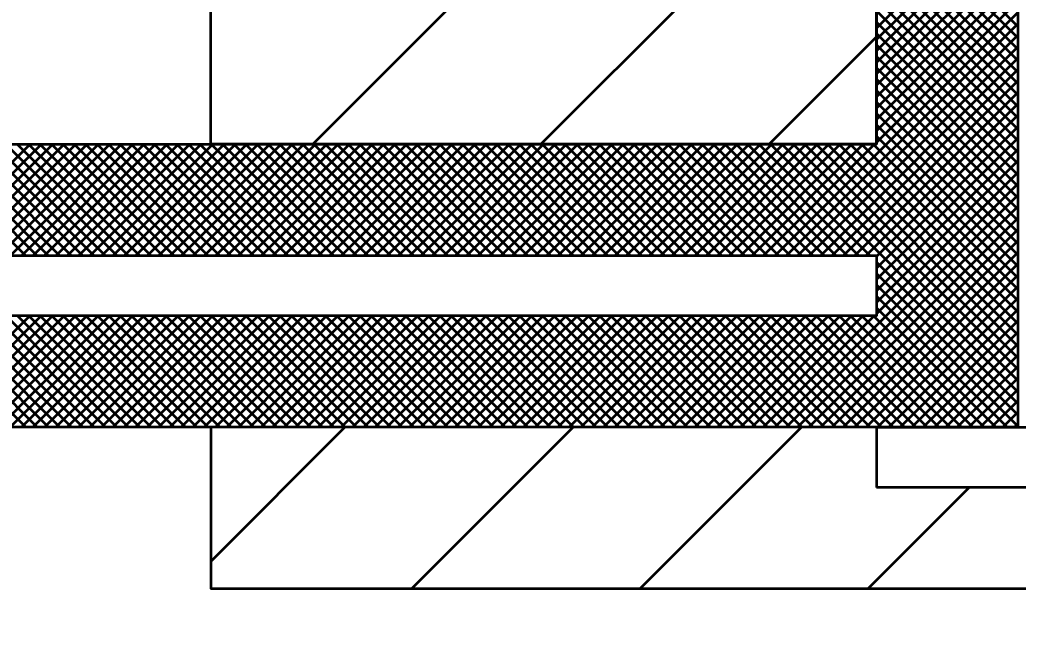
# Model space of a CAD drawing. Extents: x -1 to 679, y 0 to 440.
# Drawn here: x 503.79 to 516.16, y 403.54 to 411.08 of the extents above; entities that cross this region are included whole.
import ezdxf

# ---------------------------------------------------------------- set-up
doc = ezdxf.new("R2010")
doc.units = 0
doc.header["$LTSCALE"] = 0.8
doc.layers.add('1', color=7, linetype='Continuous', lineweight=53)

msp = doc.modelspace()

# ---------------------------------------------------------------- linework, layer by layer
at = {"layer": '1'}
for p, q in [((516.156, 411.0025), (514.406, 412.7525)), ((514.406, 410.9805), (516.156, 412.7305)), ((516.156, 410.8611), (514.406, 412.6111)), ((514.406, 410.8391), (516.156, 412.5891)), ((516.156, 410.7197), (514.406, 412.4697)), ((514.406, 410.6977), (516.156, 412.4477)), ((516.156, 410.5782), (514.406, 412.3282)), ((514.406, 410.5562), (516.156, 412.3062)), ((516.156, 410.4368), (514.406, 412.1868)), ((514.406, 410.4148), (516.156, 412.1648)), ((516.156, 410.2954), (514.406, 412.0454)), ((514.406, 410.2733), (516.156, 412.0233)), ((516.156, 410.154), (514.406, 411.904)), ((514.406, 410.1319), (516.156, 411.8819)), ((506.156, 409.5423), (506.156, 411.7923)), ((507.4189, 409.5423), (509.6689, 411.7923)), ((510.2473, 409.5423), (512.4973, 411.7923)), ((516.156, 410.0125), (514.406, 411.7625)), ((514.406, 409.9905), (516.156, 411.7405)), ((516.156, 409.8711), (514.406, 411.6211)), ((514.406, 409.8491), (516.156, 411.5991)), ((516.156, 409.7297), (514.406, 411.4797)), ((514.406, 409.7077), (516.156, 411.4577)), ((516.156, 409.5882), (514.406, 411.3382)), ((514.406, 409.5662), (516.156, 411.3162)), ((513.1485, 408.1673), (516.156, 411.1748)), ((516.156, 409.4468), (514.406, 411.1968)), ((513.2899, 408.1673), (516.156, 411.0334)), ((516.156, 409.3054), (514.406, 411.0554)), ((513.4313, 408.1673), (516.156, 410.892)), ((516.156, 409.164), (514.406, 410.914)), ((513.0757, 409.5423), (514.406, 410.8726)), ((516.156, 409.0226), (514.406, 410.7726)), ((513.5727, 408.1673), (516.156, 410.7506)), ((516.156, 408.8812), (514.406, 410.6312)), ((513.7142, 408.1673), (516.156, 410.6092)), ((513.8556, 408.1673), (516.156, 410.4677)), ((516.156, 408.7397), (514.406, 410.4897)), ((513.997, 408.1673), (516.156, 410.3263)), ((516.156, 408.5983), (514.406, 410.3483)), ((514.1384, 408.1673), (516.156, 410.1849)), ((516.156, 408.4569), (514.406, 410.2069)), ((514.2798, 408.1673), (516.156, 410.0435)), ((516.156, 408.3155), (514.406, 410.0655)), ((516.156, 408.1741), (514.406, 409.9241)), ((514.406, 408.1521), (516.156, 409.9021)), ((516.156, 408.0327), (514.406, 409.7827)), ((514.406, 408.0107), (516.156, 409.7607)), ((516.156, 407.8913), (514.406, 409.6413)), ((503.8591, 408.1673), (502.4841, 409.5423)), ((502.5419, 408.1673), (503.9169, 409.5423)), ((504.0005, 408.1673), (502.6255, 409.5423)), ((502.6833, 408.1673), (504.0583, 409.5423)), ((504.1419, 408.1673), (502.7669, 409.5423)), ((502.8247, 408.1673), (504.1997, 409.5423)), ((504.2833, 408.1673), (502.9083, 409.5423)), ((502.9662, 408.1673), (504.3412, 409.5423)), ((504.4247, 408.1673), (503.0497, 409.5423)), ((503.1076, 408.1673), (504.4826, 409.5423)), ((504.5662, 408.1673), (503.1912, 409.5423)), ((503.249, 408.1673), (504.624, 409.5423)), ((504.7076, 408.1673), (503.3326, 409.5423)), ((503.3904, 408.1673), (504.7654, 409.5423)), ((504.849, 408.1673), (503.474, 409.5423)), ((503.5318, 408.1673), (504.9068, 409.5423)), ((504.9904, 408.1673), (503.6154, 409.5423)), ((503.6732, 408.1673), (505.0482, 409.5423)), ((505.1318, 408.1673), (503.7568, 409.5423)), ((503.8147, 408.1673), (505.1897, 409.5423)), ((505.2732, 408.1673), (503.8982, 409.5423)), ((503.9561, 408.1673), (505.3311, 409.5423)), ((505.4147, 408.1673), (504.0397, 409.5423)), ((504.0975, 408.1673), (505.4725, 409.5423)), ((505.5562, 408.1673), (504.1812, 409.5423)), ((504.2389, 408.1673), (505.6139, 409.5423)), ((505.6976, 408.1673), (504.3226, 409.5423)), ((504.3803, 408.1673), (505.7553, 409.5423)), ((505.839, 408.1673), (504.464, 409.5423)), ((504.5217, 408.1673), (505.8967, 409.5423)), ((505.9804, 408.1673), (504.6054, 409.5423)), ((504.6632, 408.1673), (506.0382, 409.5423)), ((506.1218, 408.1673), (504.7468, 409.5423)), ((504.8047, 408.1673), (506.1797, 409.5423)), ((506.2632, 408.1673), (504.8882, 409.5423)), ((504.9461, 408.1673), (506.3211, 409.5423)), ((506.4047, 408.1673), (505.0297, 409.5423)), ((505.0875, 408.1673), (506.4625, 409.5423)), ((506.5461, 408.1673), (505.1711, 409.5423)), ((505.2289, 408.1673), (506.6039, 409.5423)), ((506.6875, 408.1673), (505.3125, 409.5423)), ((505.3703, 408.1673), (506.7453, 409.5423)), ((506.8289, 408.1673), (505.4539, 409.5423)), ((505.5118, 408.1673), (506.8868, 409.5423)), ((506.9703, 408.1673), (505.5953, 409.5423)), ((505.6532, 408.1673), (507.0282, 409.5423)), ((507.1117, 408.1673), (505.7367, 409.5423)), ((505.7946, 408.1673), (507.1696, 409.5423)), ((507.2532, 408.1673), (505.8782, 409.5423)), ((505.936, 408.1673), (507.311, 409.5423)), ((507.3946, 408.1673), (506.0196, 409.5423)), ((506.0774, 408.1673), (507.4524, 409.5423)), ((507.536, 408.1673), (506.161, 409.5423)), ((506.2188, 408.1673), (507.5938, 409.5423)), ((507.6774, 408.1673), (506.3024, 409.5423)), ((506.3603, 408.1673), (507.7353, 409.5423)), ((507.8188, 408.1673), (506.4438, 409.5423)), ((506.5017, 408.1673), (507.8767, 409.5423)), ((507.9603, 408.1673), (506.5853, 409.5423)), ((506.6431, 408.1673), (508.0181, 409.5423)), ((508.1017, 408.1673), (506.7267, 409.5423)), ((506.7845, 408.1673), (508.1595, 409.5423)), ((508.2432, 408.1673), (506.8682, 409.5423)), ((506.9259, 408.1673), (508.3009, 409.5423)), ((508.3846, 408.1673), (507.0096, 409.5423)), ((507.0673, 408.1673), (508.4423, 409.5423)), ((508.526, 408.1673), (507.151, 409.5423)), ((507.2088, 408.1673), (508.5838, 409.5423)), ((508.6674, 408.1673), (507.2924, 409.5423)), ((507.3502, 408.1673), (508.7252, 409.5423)), ((508.8088, 408.1673), (507.4338, 409.5423)), ((507.4917, 408.1673), (508.8667, 409.5423)), ((508.9502, 408.1673), (507.5752, 409.5423)), ((507.6331, 408.1673), (509.0081, 409.5423)), ((509.0917, 408.1673), (507.7167, 409.5423)), ((507.7745, 408.1673), (509.1495, 409.5423)), ((509.2331, 408.1673), (507.8581, 409.5423)), ((507.9159, 408.1673), (509.2909, 409.5423)), ((509.3745, 408.1673), (507.9995, 409.5423)), ((508.0573, 408.1673), (509.4323, 409.5423)), ((509.5159, 408.1673), (508.1409, 409.5423)), ((508.1987, 408.1673), (509.5737, 409.5423)), ((509.6573, 408.1673), (508.2823, 409.5423)), ((508.3402, 408.1673), (509.7152, 409.5423)), ((509.7987, 408.1673), (508.4237, 409.5423)), ((508.4816, 408.1673), (509.8566, 409.5423)), ((509.9402, 408.1673), (508.5652, 409.5423)), ((508.623, 408.1673), (509.998, 409.5423)), ((510.0816, 408.1673), (508.7066, 409.5423)), ((508.7644, 408.1673), (510.1394, 409.5423)), ((510.223, 408.1673), (508.848, 409.5423)), ((508.9058, 408.1673), (510.2808, 409.5423)), ((510.3644, 408.1673), (508.9894, 409.5423)), ((509.0472, 408.1673), (510.4222, 409.5423)), ((510.5059, 408.1673), (509.1309, 409.5423)), ((509.1887, 408.1673), (510.5637, 409.5423)), ((510.6473, 408.1673), (509.2723, 409.5423)), ((509.3301, 408.1673), (510.7051, 409.5423)), ((510.7887, 408.1673), (509.4137, 409.5423)), ((509.4715, 408.1673), (510.8465, 409.5423)), ((510.9302, 408.1673), (509.5552, 409.5423)), ((509.6129, 408.1673), (510.9879, 409.5423)), ((511.0716, 408.1673), (509.6966, 409.5423)), ((509.7543, 408.1673), (511.1293, 409.5423)), ((511.213, 408.1673), (509.838, 409.5423)), ((509.8958, 408.1673), (511.2708, 409.5423)), ((511.3544, 408.1673), (509.9794, 409.5423)), ((510.0372, 408.1673), (511.4122, 409.5423)), ((511.4958, 408.1673), (510.1208, 409.5423)), ((510.1787, 408.1673), (511.5537, 409.5423)), ((511.6372, 408.1673), (510.2622, 409.5423)), ((510.3201, 408.1673), (511.6951, 409.5423)), ((511.7787, 408.1673), (510.4037, 409.5423)), ((510.4615, 408.1673), (511.8365, 409.5423)), ((511.9201, 408.1673), (510.5451, 409.5423)), ((510.6029, 408.1673), (511.9779, 409.5423)), ((512.0615, 408.1673), (510.6865, 409.5423)), ((510.7443, 408.1673), (512.1193, 409.5423)), ((512.2029, 408.1673), (510.8279, 409.5423)), ((510.8857, 408.1673), (512.2608, 409.5423)), ((512.3443, 408.1673), (510.9693, 409.5423)), ((511.0272, 408.1673), (512.4022, 409.5423)), ((512.4857, 408.1673), (511.1107, 409.5423)), ((511.1686, 408.1673), (512.5436, 409.5423)), ((512.6272, 408.1673), (511.2522, 409.5423)), ((511.31, 408.1673), (512.685, 409.5423)), ((512.7686, 408.1673), (511.3936, 409.5423)), ((511.4514, 408.1673), (512.8264, 409.5423)), ((512.91, 408.1673), (511.535, 409.5423)), ((511.5928, 408.1673), (512.9678, 409.5423)), ((513.0515, 408.1673), (511.6765, 409.5423)), ((511.7342, 408.1673), (513.1092, 409.5423)), ((513.1929, 408.1673), (511.8179, 409.5423)), ((511.8757, 408.1673), (513.2507, 409.5423)), ((513.3343, 408.1673), (511.9593, 409.5423)), ((512.0171, 408.1673), (513.3921, 409.5423)), ((513.4757, 408.1673), (512.1007, 409.5423)), ((512.1585, 408.1673), (513.5335, 409.5423)), ((513.6172, 408.1673), (512.2422, 409.5423)), ((512.3, 408.1673), (513.675, 409.5423)), ((513.7586, 408.1673), (512.3836, 409.5423)), ((512.4414, 408.1673), (513.8164, 409.5423)), ((513.9, 408.1673), (512.525, 409.5423)), ((512.5828, 408.1673), (513.9578, 409.5423)), ((514.0414, 408.1673), (512.6664, 409.5423)), ((512.7242, 408.1673), (514.0992, 409.5423)), ((514.1828, 408.1673), (512.8078, 409.5423)), ((512.8657, 408.1673), (514.2407, 409.5423)), ((514.3243, 408.1673), (512.9493, 409.5423)), ((513.0071, 408.1673), (514.3821, 409.5423)), ((516.156, 406.477), (513.0907, 409.5423)), ((516.156, 406.6184), (513.2321, 409.5423)), ((516.156, 406.7598), (513.3735, 409.5423)), ((516.156, 406.9013), (513.5149, 409.5423)), ((516.156, 407.0427), (513.6563, 409.5423)), ((516.156, 407.1841), (513.7977, 409.5423)), ((516.156, 407.3255), (513.9392, 409.5423)), ((516.156, 407.4669), (514.0806, 409.5423)), ((516.156, 407.6084), (514.2221, 409.5423)), ((516.156, 407.7498), (514.3635, 409.5423)), ((514.406, 407.8692), (516.156, 409.6192)), ((514.406, 407.7278), (516.156, 409.4778)), ((514.406, 407.5863), (516.156, 409.3363)), ((514.406, 407.4449), (516.156, 409.1949)), ((513.1448, 406.0423), (516.156, 409.0535)), ((513.2862, 406.0423), (516.156, 408.9121)), ((513.4277, 406.0423), (516.156, 408.7707)), ((513.5691, 406.0423), (516.156, 408.6293)), ((513.7105, 406.0423), (516.156, 408.4878)), ((513.8519, 406.0423), (516.156, 408.3464)), ((513.9933, 406.0423), (516.156, 408.205)), ((514.1347, 406.0423), (516.156, 408.0636)), ((516.156, 406.3356), (514.406, 408.0856)), ((514.2762, 406.0423), (516.156, 407.9222)), ((516.156, 406.1942), (514.406, 407.9442)), ((516.156, 406.0528), (514.406, 407.8028)), ((516.025, 406.0423), (514.406, 407.6613)), ((514.4176, 406.0423), (516.156, 407.7808)), ((514.559, 406.0423), (516.156, 407.6393)), ((503.8628, 406.0423), (502.4878, 407.4173)), ((502.5382, 406.0423), (503.9132, 407.4173)), ((504.0042, 406.0423), (502.6292, 407.4173)), ((502.6797, 406.0423), (504.0547, 407.4173)), ((504.1456, 406.0423), (502.7706, 407.4173)), ((502.8211, 406.0423), (504.1961, 407.4173)), ((504.287, 406.0423), (502.912, 407.4173)), ((502.9625, 406.0423), (504.3375, 407.4173)), ((504.4284, 406.0423), (503.0534, 407.4173)), ((503.1039, 406.0423), (504.4789, 407.4173)), ((504.5698, 406.0423), (503.1948, 407.4173)), ((503.2453, 406.0423), (504.6203, 407.4173)), ((504.7113, 406.0423), (503.3363, 407.4173)), ((503.3868, 406.0423), (504.7618, 407.4173)), ((504.8527, 406.0423), (503.4777, 407.4173)), ((503.5282, 406.0423), (504.9032, 407.4173)), ((504.9941, 406.0423), (503.6191, 407.4173)), ((503.6696, 406.0423), (505.0446, 407.4173)), ((505.1356, 406.0423), (503.7606, 407.4173)), ((503.811, 406.0423), (505.186, 407.4173)), ((505.277, 406.0423), (503.902, 407.4173)), ((503.9524, 406.0423), (505.3274, 407.4173)), ((505.4184, 406.0423), (504.0434, 407.4173)), ((504.0938, 406.0423), (505.4688, 407.4173)), ((505.5598, 406.0423), (504.1848, 407.4173)), ((504.2353, 406.0423), (505.6103, 407.4173)), ((505.7012, 406.0423), (504.3262, 407.4173)), ((504.3767, 406.0423), (505.7517, 407.4173)), ((505.8427, 406.0423), (504.4677, 407.4173)), ((504.5181, 406.0423), (505.8931, 407.4173)), ((505.9841, 406.0423), (504.6091, 407.4173)), ((504.6595, 406.0423), (506.0345, 407.4173)), ((506.1255, 406.0423), (504.7505, 407.4173)), ((504.8009, 406.0423), (506.1759, 407.4173)), ((506.2669, 406.0423), (504.8919, 407.4173)), ((504.9423, 406.0423), (506.3173, 407.4173)), ((506.4083, 406.0423), (505.0333, 407.4173)), ((505.0838, 406.0423), (506.4588, 407.4173)), ((506.5497, 406.0423), (505.1747, 407.4173)), ((505.2252, 406.0423), (506.6002, 407.4173)), ((506.6912, 406.0423), (505.3162, 407.4173)), ((505.3667, 406.0423), (506.7417, 407.4173)), ((506.8326, 406.0423), (505.4576, 407.4173)), ((505.5081, 406.0423), (506.8831, 407.4173)), ((506.974, 406.0423), (505.599, 407.4173)), ((505.6495, 406.0423), (507.0245, 407.4173)), ((507.1154, 406.0423), (505.7404, 407.4173)), ((505.7909, 406.0423), (507.1659, 407.4173)), ((507.2568, 406.0423), (505.8818, 407.4173)), ((505.9323, 406.0423), (507.3073, 407.4173)), ((507.3982, 406.0423), (506.0232, 407.4173)), ((506.0737, 406.0423), (507.4487, 407.4173)), ((507.5397, 406.0423), (506.1647, 407.4173)), ((506.2152, 406.0423), (507.5902, 407.4173)), ((507.6812, 406.0423), (506.3062, 407.4173)), ((506.3566, 406.0423), (507.7316, 407.4173)), ((507.8226, 406.0423), (506.4476, 407.4173)), ((506.498, 406.0423), (507.873, 407.4173)), ((507.964, 406.0423), (506.589, 407.4173)), ((506.6394, 406.0423), (508.0144, 407.4173)), ((508.1054, 406.0423), (506.7304, 407.4173)), ((506.7808, 406.0423), (508.1558, 407.4173)), ((508.2468, 406.0423), (506.8718, 407.4173)), ((506.9222, 406.0423), (508.2972, 407.4173)), ((508.3882, 406.0423), (507.0132, 407.4173)), ((507.0637, 406.0423), (508.4387, 407.4173)), ((508.5297, 406.0423), (507.1547, 407.4173)), ((507.2051, 406.0423), (508.5801, 407.4173)), ((508.6711, 406.0423), (507.2961, 407.4173)), ((507.3465, 406.0423), (508.7215, 407.4173)), ((508.8125, 406.0423), (507.4375, 407.4173)), ((507.4879, 406.0423), (508.8629, 407.4173)), ((508.9539, 406.0423), (507.5789, 407.4173)), ((507.6293, 406.0423), (509.0043, 407.4173)), ((509.0953, 406.0423), (507.7203, 407.4173)), ((507.7708, 406.0423), (509.1458, 407.4173)), ((509.2367, 406.0423), (507.8617, 407.4173)), ((507.9122, 406.0423), (509.2872, 407.4173)), ((509.3782, 406.0423), (508.0032, 407.4173)), ((508.0537, 406.0423), (509.4287, 407.4173)), ((509.5196, 406.0423), (508.1446, 407.4173)), ((508.1951, 406.0423), (509.5701, 407.4173)), ((509.661, 406.0423), (508.286, 407.4173)), ((508.3365, 406.0423), (509.7115, 407.4173)), ((509.8024, 406.0423), (508.4274, 407.4173)), ((508.4779, 406.0423), (509.8529, 407.4173)), ((509.9438, 406.0423), (508.5688, 407.4173)), ((508.6193, 406.0423), (509.9943, 407.4173)), ((510.0853, 406.0423), (508.7103, 407.4173)), ((508.7607, 406.0423), (510.1357, 407.4173)), ((510.2267, 406.0423), (508.8517, 407.4173)), ((508.9022, 406.0423), (510.2772, 407.4173)), ((510.3682, 406.0423), (508.9932, 407.4173)), ((509.0436, 406.0423), (510.4186, 407.4173)), ((510.5096, 406.0423), (509.1346, 407.4173)), ((509.185, 406.0423), (510.56, 407.4173)), ((510.651, 406.0423), (509.276, 407.4173)), ((509.3264, 406.0423), (510.7014, 407.4173)), ((510.7924, 406.0423), (509.4174, 407.4173)), ((509.4678, 406.0423), (510.8428, 407.4173)), ((510.9338, 406.0423), (509.5588, 407.4173)), ((509.6092, 406.0423), (510.9842, 407.4173)), ((511.0752, 406.0423), (509.7002, 407.4173)), ((509.7507, 406.0423), (511.1257, 407.4173)), ((511.2167, 406.0423), (509.8417, 407.4173)), ((509.8921, 406.0423), (511.2671, 407.4173)), ((511.3581, 406.0423), (509.9831, 407.4173)), ((510.0335, 406.0423), (511.4085, 407.4173)), ((511.4995, 406.0423), (510.1245, 407.4173)), ((510.175, 406.0423), (511.55, 407.4173)), ((511.6409, 406.0423), (510.2659, 407.4173)), ((510.3164, 406.0423), (511.6914, 407.4173)), ((511.7823, 406.0423), (510.4073, 407.4173)), ((510.4578, 406.0423), (511.8328, 407.4173)), ((511.9237, 406.0423), (510.5487, 407.4173)), ((510.5992, 406.0423), (511.9742, 407.4173)), ((512.0652, 406.0423), (510.6902, 407.4173)), ((510.7407, 406.0423), (512.1157, 407.4173)), ((512.2066, 406.0423), (510.8316, 407.4173)), ((510.8821, 406.0423), (512.2571, 407.4173)), ((512.348, 406.0423), (510.973, 407.4173)), ((511.0235, 406.0423), (512.3985, 407.4173)), ((512.4894, 406.0423), (511.1144, 407.4173)), ((511.1649, 406.0423), (512.5399, 407.4173)), ((512.6309, 406.0423), (511.2559, 407.4173)), ((511.3063, 406.0423), (512.6813, 407.4173)), ((512.7723, 406.0423), (511.3973, 407.4173)), ((511.4477, 406.0423), (512.8227, 407.4173)), ((512.9137, 406.0423), (511.5387, 407.4173)), ((511.5892, 406.0423), (512.9642, 407.4173)), ((513.0552, 406.0423), (511.6802, 407.4173)), ((511.7306, 406.0423), (513.1056, 407.4173)), ((513.1966, 406.0423), (511.8216, 407.4173)), ((511.872, 406.0423), (513.247, 407.4173)), ((513.338, 406.0423), (511.963, 407.4173)), ((512.0134, 406.0423), (513.3884, 407.4173)), ((513.4794, 406.0423), (512.1044, 407.4173)), ((512.1548, 406.0423), (513.5298, 407.4173)), ((513.6208, 406.0423), (512.2458, 407.4173)), ((512.2962, 406.0423), (513.6712, 407.4173)), ((513.7622, 406.0423), (512.3872, 407.4173)), ((512.4377, 406.0423), (513.8127, 407.4173)), ((513.9037, 406.0423), (512.5287, 407.4173)), ((512.5791, 406.0423), (513.9541, 407.4173)), ((514.0451, 406.0423), (512.6701, 407.4173)), ((512.7206, 406.0423), (514.0956, 407.4173)), ((514.1865, 406.0423), (512.8115, 407.4173)), ((512.862, 406.0423), (514.237, 407.4173)), ((514.3279, 406.0423), (512.9529, 407.4173)), ((513.0034, 406.0423), (514.3784, 407.4173)), ((514.4693, 406.0423), (513.0943, 407.4173)), ((514.6107, 406.0423), (513.2357, 407.4173)), ((514.7522, 406.0423), (513.3772, 407.4173)), ((514.8936, 406.0423), (513.5186, 407.4173)), ((515.035, 406.0423), (513.66, 407.4173)), ((515.1765, 406.0423), (513.8015, 407.4173)), ((515.3179, 406.0423), (513.9429, 407.4173)), ((515.4593, 406.0423), (514.0843, 407.4173)), ((515.6007, 406.0423), (514.2257, 407.4173)), ((515.7422, 406.0423), (514.3672, 407.4173)), ((515.8836, 406.0423), (514.406, 407.5199)), ((514.7004, 406.0423), (516.156, 407.4979)), ((514.8418, 406.0423), (516.156, 407.3565)), ((514.9832, 406.0423), (516.156, 407.2151)), ((515.1247, 406.0423), (516.156, 407.0737)), ((515.2662, 406.0423), (516.156, 406.9322)), ((515.4076, 406.0423), (516.156, 406.7908)), ((515.549, 406.0423), (516.156, 406.6493)), ((515.6904, 406.0423), (516.156, 406.5079)), ((515.8318, 406.0423), (516.156, 406.3665)), ((515.9733, 406.0423), (516.156, 406.2251)), ((516.1147, 406.0423), (516.156, 406.0837)), ((506.156, 404.3797), (507.8187, 406.0423)), ((508.6471, 404.0423), (510.6471, 406.0423)), ((511.4755, 404.0423), (513.4755, 406.0423)), ((514.406, 406.0423), (514.406, 405.2923)), ((514.406, 406.0423), (519.156, 406.0423)), ((514.3039, 404.0423), (515.5539, 405.2923)), ((523.656, 405.2923), (514.406, 405.2923))]:
    msp.add_line(p, q, dxfattribs=at)
for points in [[(516.156, 418.5423), (516.156, 406.0423), (506.156, 406.0423), (495.406, 406.0423), (495.406, 407.1673), (495.406, 408.4173), (495.406, 409.5423), (506.156, 409.5423), (514.406, 409.5423), (514.406, 415.0423), (506.156, 415.0423), (495.406, 415.0423), (495.406, 416.1673)], [(506.156, 406.0423), (506.156, 404.0423), (518.156, 404.0423), (518.656, 403.5423), (523.656, 403.5423)]]:
    msp.add_lwpolyline(points, dxfattribs=at)
for points in [[(506.156, 409.5423), (514.406, 409.5423), (514.406, 415.0423), (506.156, 415.0423), (514.406, 415.0423), (514.406, 409.5423)], [(495.906, 407.4173), (495.906, 408.1673), (514.406, 408.1673), (514.406, 407.4173)]]:
    msp.add_lwpolyline(points, close=True, dxfattribs=at)

doc.saveas('drawing.dxf')
